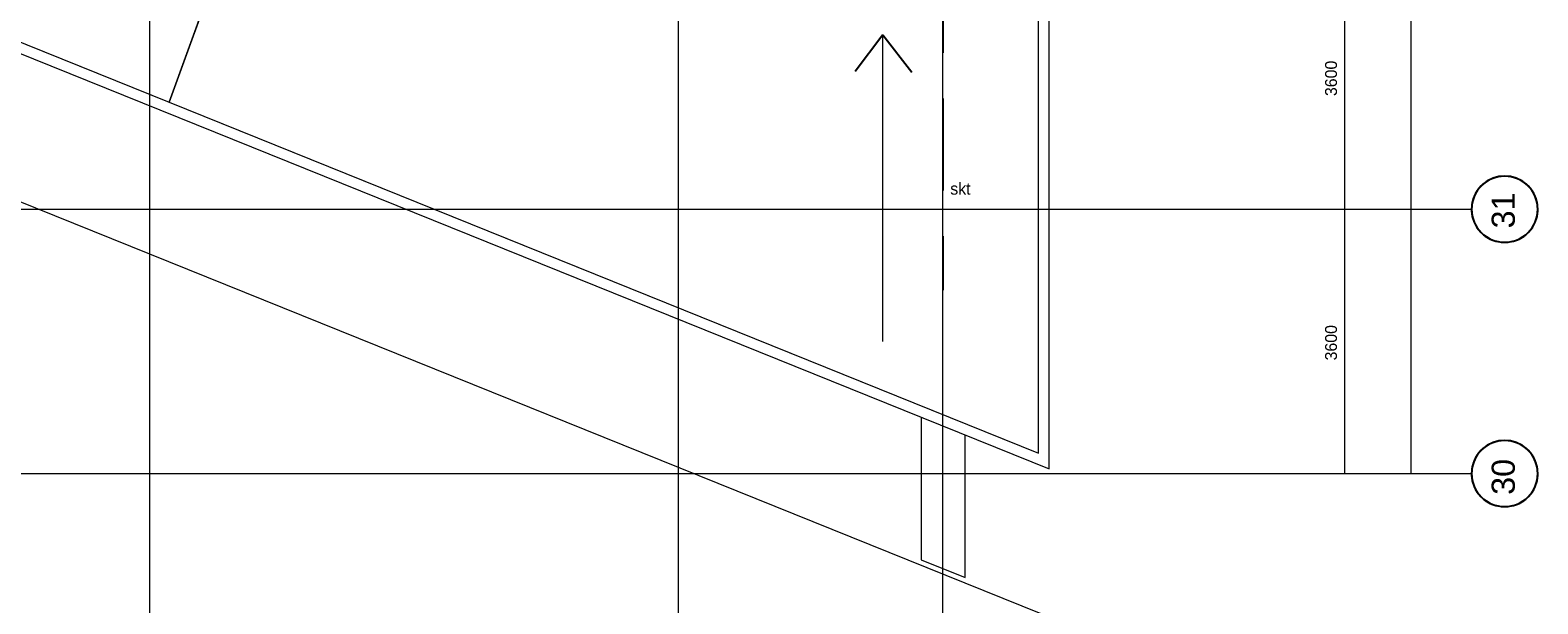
# Model space of a CAD drawing. Header units: millimetres. Extents: x -526411 to -400573, y 47353 to 130199.
# Tile 513 of 543: x -445840 to -425311, y 62263 to 70075. Entities that reach past the tile are written whole.
import ezdxf

# ---------------------------------------------------------------- set-up
doc = ezdxf.new("R2010")
doc.units = ezdxf.units.MM
doc.linetypes.add('IMPORT-AI-Linetype-7 _3_', pattern=[84.433218, 56.288812, -28.144406])
for name, color, linetype, lineweight in [('01_ALGEMEEN', 7, 'Continuous', 18), ('18_BESTAANDE_CONSTRUCTIE', 7, 'Continuous', 18), ('27_DAKEN', 7, 'Continuous', 18), ('HATCH_REACTORS', 7, 'Continuous', 18), ('m-pg-03_AI_dwg', 8, 'Continuous', 18)]:
    doc.layers.add(name, color=color, linetype=linetype, lineweight=lineweight)
doc.styles.add('Arial_1', font='arial.ttf', dxfattribs={"height": 14.184781})
doc.styles.add('Frutiger', font='Frutrg__0.ttf', dxfattribs={"height": 7.29503})

# ---------------------------------------------------------------- blocks, each defined once
blk = doc.blocks.new('m-pg-03_AI_dwg_block 2238-641207-3e Verdieping - Percelen telling LI')
at = {"layer": '01_ALGEMEEN', "color": 133, "flags": 128}
blk.add_lwpolyline([(1446.38, -931), (1446.38, -1018.42), (1473.4, -1029.33), (1473.4, -941.92)], dxfattribs=at)
blk = doc.blocks.new('m-pg-03_AI_dwg_block 2548-641517-3e Verdieping - Percelen telling LI')
at = {"layer": '01_ALGEMEEN', "color": 133}
for points in [[(1518.31, -953.01), (1518.31, -953.01), (1518.31, 717.03), (1518.31, 717.03)], [(-202.95, -257.9), (-202.95, -257.9), (985.36, -737.77), (985.36, -737.77)], [(1015.34, -655.05), (1015.34, -655.05), (985.36, -737.77), (985.36, -737.77)], [(985.36, -737.77), (985.36, -737.77), (1015.34, -655.05), (1015.34, -655.05)], [(985.36, -737.77), (985.36, -737.77), (1518.31, -953.01), (1518.31, -953.01)]]:
    blk.add_open_spline(points, degree=3, dxfattribs=at)
blk = doc.blocks.new('m-pg-03_AI_dwg_block 2559-641528-3e Verdieping - Percelen telling LI')
at = {"layer": '01_ALGEMEEN', "color": 133, "flags": 128}
blk.add_lwpolyline([(-235.76, -339.14), (-202.95, -257.9), (1518.31, -953.01), (1518.31, 1015.4), (1317.45, 1015.4), (1317.45, 706), (-130.31, 706), (-507.88, -229.19)], dxfattribs=at)
blk = doc.blocks.new('m-pg-03_AI_dwg_block 2698-641667-3e Verdieping - Percelen telling LI')
at = {"layer": '01_ALGEMEEN', "color": 133, "flags": 128}
blk.add_lwpolyline([(-229.7, -341.59), (-199.34, -266.4), (1524.84, -962.69), (1524.84, 1015.4), (1317.45, 1015.4), (1317.45, 719.73), (-139.58, 719.73), (-520.61, -224.05)], dxfattribs=at)
blk = doc.blocks.new('m-pg-03_AI_dwg_block 2800-641769-3e Verdieping - Percelen telling LI')
at = {"layer": '01_ALGEMEEN', "insert": (1464.21, -787.17), "char_height": 7.295, "width": 16.4222, "attachment_point": 1, "line_spacing_factor": 1.017696, "style": 'Frutiger'}
blk.add_mtext('skt', dxfattribs=at)
blk = doc.blocks.new('m-pg-03_AI_dwg_block 3078-642047-3e Verdieping - Percelen telling LI')
at = {"layer": '01_ALGEMEEN', "color": 253, "linetype": 'IMPORT-AI-Linetype-7 _3_', "lineweight": 25}
blk.add_line((1459.75, 953.09), (1459.75, -853.06), dxfattribs=at)
blk = doc.blocks.new('m-pg-03_AI_dwg_block 4645-643613-3e Verdieping - Percelen telling LI')
at = {"layer": '18_BESTAANDE_CONSTRUCTIE', "color": 9, "lineweight": 9}
blk.add_line((973.42, -1676.27), (973.42, 731.74), dxfattribs=at)
blk = doc.blocks.new('m-pg-03_AI_dwg_block 4646-643614-3e Verdieping - Percelen telling LI')
at = {"layer": '18_BESTAANDE_CONSTRUCTIE', "color": 9, "lineweight": 9}
blk.add_line((1297.64, -1676.27), (1297.64, 731.74), dxfattribs=at)
blk = doc.blocks.new('m-pg-03_AI_dwg_block 4649-643616-3e Verdieping - Percelen telling LI')
at = {"layer": '18_BESTAANDE_CONSTRUCTIE', "color": 253, "lineweight": 25, "flags": 128}
blk.add_lwpolyline([(1804.15, -985.8), (1805.96, -985.8), (1809.56, -985.15), (1812.97, -983.87), (1816.1, -982), (1818.85, -979.6), (1821.13, -976.75), (1822.85, -973.54), (1823.98, -970.07), (1824.47, -966.45), (1824.31, -962.81), (1823.5, -959.25), (1822.06, -955.9), (1820.05, -952.85), (1817.53, -950.22), (1814.58, -948.07), (1811.29, -946.49), (1807.78, -945.52), (1804.15, -945.19), (1800.51, -945.52), (1797, -946.49), (1793.71, -948.07), (1790.76, -950.22), (1788.24, -952.85), (1786.23, -955.9), (1784.79, -959.25), (1783.98, -962.81), (1783.82, -966.45), (1784.31, -970.07), (1785.44, -973.54), (1787.16, -976.75), (1789.44, -979.6), (1792.19, -982), (1795.32, -983.87), (1798.73, -985.15), (1802.32, -985.8), (1804.15, -985.8)], dxfattribs=at)
at = {"layer": '18_BESTAANDE_CONSTRUCTIE', "color": 133, "flags": 128}
blk.add_lwpolyline([(1804.15, -985.8), (1805.96, -985.8), (1809.56, -985.15), (1812.97, -983.87), (1816.1, -982), (1818.85, -979.6), (1821.13, -976.75), (1822.85, -973.54), (1823.98, -970.07), (1824.47, -966.45), (1824.31, -962.81), (1823.5, -959.25), (1822.06, -955.9), (1820.05, -952.85), (1817.53, -950.22), (1814.58, -948.07), (1811.29, -946.49), (1807.78, -945.52), (1804.15, -945.19), (1800.51, -945.52), (1797, -946.49), (1793.71, -948.07), (1790.76, -950.22), (1788.24, -952.85), (1786.23, -955.9), (1784.79, -959.25), (1783.98, -962.81), (1783.82, -966.45), (1784.31, -970.07), (1785.44, -973.54), (1787.16, -976.75), (1789.44, -979.6), (1792.19, -982), (1795.32, -983.87), (1798.73, -985.15), (1802.32, -985.8), (1804.15, -985.8)], dxfattribs=at)
blk = doc.blocks.new('m-pg-03_AI_dwg_block 4650-643617-3e Verdieping - Percelen telling LI')
at = {"layer": '18_BESTAANDE_CONSTRUCTIE', "color": 253, "lineweight": 25}
for points in [[(1804.15, -945.27), (1792.95, -945.27), (1783.88, -954.35), (1783.88, -965.54)], [(1824.41, -965.54), (1824.41, -954.35), (1815.34, -945.27), (1804.15, -945.27)], [(1783.88, -965.54), (1783.88, -976.73), (1792.95, -985.8), (1804.15, -985.8)], [(1804.15, -985.8), (1815.34, -985.8), (1824.41, -976.73), (1824.41, -965.54)]]:
    blk.add_open_spline(points, degree=3, dxfattribs=at)
blk = doc.blocks.new('m-pg-03_AI_dwg_block 4651-643618-3e Verdieping - Percelen telling LI')
at = {"layer": '18_BESTAANDE_CONSTRUCTIE', "insert": (1796.19, -978.57), "char_height": 14.185, "width": 26.3062, "attachment_point": 1, "rotation": 90, "line_spacing_factor": 0.938532, "style": 'Arial_1'}
blk.add_mtext('30', dxfattribs=at)
blk = doc.blocks.new('m-pg-03_AI_dwg_block 4648-643619-3e Verdieping - Percelen telling LI')
for name in ['m-pg-03_AI_dwg_block 4649-643616-3e Verdieping - Percelen telling LI', 'm-pg-03_AI_dwg_block 4650-643617-3e Verdieping - Percelen telling LI', 'm-pg-03_AI_dwg_block 4651-643618-3e Verdieping - Percelen telling LI']:
    blk.add_blockref(name, (0, 0))
blk = doc.blocks.new('m-pg-03_AI_dwg_block 4658-643625-3e Verdieping - Percelen telling LI')
at = {"layer": '18_BESTAANDE_CONSTRUCTIE', "color": 253, "lineweight": 25, "flags": 128}
blk.add_lwpolyline([(1804.15, -823.69), (1805.96, -823.69), (1809.56, -823.04), (1812.97, -821.76), (1816.1, -819.89), (1818.85, -817.49), (1821.13, -814.64), (1822.85, -811.42), (1823.98, -807.95), (1824.47, -804.34), (1824.31, -800.7), (1823.5, -797.14), (1822.06, -793.78), (1820.05, -790.74), (1817.53, -788.1), (1814.58, -785.96), (1811.29, -784.38), (1807.78, -783.41), (1804.15, -783.08), (1800.51, -783.41), (1797, -784.38), (1793.71, -785.96), (1790.76, -788.1), (1788.24, -790.74), (1786.23, -793.78), (1784.79, -797.14), (1783.98, -800.7), (1783.82, -804.34), (1784.31, -807.95), (1785.44, -811.42), (1787.16, -814.64), (1789.44, -817.49), (1792.19, -819.89), (1795.32, -821.76), (1798.73, -823.04), (1802.32, -823.69), (1804.15, -823.69)], dxfattribs=at)
at = {"layer": '18_BESTAANDE_CONSTRUCTIE', "color": 133, "flags": 128}
blk.add_lwpolyline([(1804.15, -823.69), (1805.96, -823.69), (1809.56, -823.04), (1812.97, -821.76), (1816.1, -819.89), (1818.85, -817.49), (1821.13, -814.64), (1822.85, -811.42), (1823.98, -807.95), (1824.47, -804.34), (1824.31, -800.7), (1823.5, -797.14), (1822.06, -793.78), (1820.05, -790.74), (1817.53, -788.1), (1814.58, -785.96), (1811.29, -784.38), (1807.78, -783.41), (1804.15, -783.08), (1800.51, -783.41), (1797, -784.38), (1793.71, -785.96), (1790.76, -788.1), (1788.24, -790.74), (1786.23, -793.78), (1784.79, -797.14), (1783.98, -800.7), (1783.82, -804.34), (1784.31, -807.95), (1785.44, -811.42), (1787.16, -814.64), (1789.44, -817.49), (1792.19, -819.89), (1795.32, -821.76), (1798.73, -823.04), (1802.32, -823.69), (1804.15, -823.69)], dxfattribs=at)
blk = doc.blocks.new('m-pg-03_AI_dwg_block 4659-643626-3e Verdieping - Percelen telling LI')
at = {"layer": '18_BESTAANDE_CONSTRUCTIE', "color": 253, "lineweight": 25}
for points in [[(1804.15, -783.16), (1792.95, -783.16), (1783.88, -792.23), (1783.88, -803.43)], [(1824.41, -803.43), (1824.41, -792.23), (1815.34, -783.16), (1804.15, -783.16)], [(1783.88, -803.43), (1783.88, -814.62), (1792.95, -823.69), (1804.15, -823.69)], [(1804.15, -823.69), (1815.34, -823.69), (1824.41, -814.62), (1824.41, -803.43)]]:
    blk.add_open_spline(points, degree=3, dxfattribs=at)
blk = doc.blocks.new('m-pg-03_AI_dwg_block 4660-643627-3e Verdieping - Percelen telling LI')
at = {"layer": '18_BESTAANDE_CONSTRUCTIE', "insert": (1796.19, -815.19), "char_height": 14.185, "width": 26.3062, "attachment_point": 1, "rotation": 90, "line_spacing_factor": 0.938532, "style": 'Arial_1'}
blk.add_mtext('31', dxfattribs=at)
blk = doc.blocks.new('m-pg-03_AI_dwg_block 4657-643628-3e Verdieping - Percelen telling LI')
for name in ['m-pg-03_AI_dwg_block 4658-643625-3e Verdieping - Percelen telling LI', 'm-pg-03_AI_dwg_block 4659-643626-3e Verdieping - Percelen telling LI', 'm-pg-03_AI_dwg_block 4660-643627-3e Verdieping - Percelen telling LI']:
    blk.add_blockref(name, (0, 0))
blk = doc.blocks.new('m-pg-03_AI_dwg_block 4717-643685-3e Verdieping - Percelen telling LI')
at = {"layer": '18_BESTAANDE_CONSTRUCTIE', "color": 9, "lineweight": 9}
blk.add_line((-285.22, -803.43), (1783.88, -803.43), dxfattribs=at)
blk = doc.blocks.new('m-pg-03_AI_dwg_block 4718-643686-3e Verdieping - Percelen telling LI')
at = {"layer": '18_BESTAANDE_CONSTRUCTIE', "color": 9, "lineweight": 9}
blk.add_line((-285.22, -965.54), (1783.88, -965.54), dxfattribs=at)
blk = doc.blocks.new('m-pg-03_AI_dwg_block 4727-643695-3e Verdieping - Percelen telling LI')
at = {"layer": '18_BESTAANDE_CONSTRUCTIE', "color": 133}
blk.add_line((1746.69, 655.58), (1746.69, -965.54), dxfattribs=at)
blk = doc.blocks.new('m-pg-03_AI_dwg_block 4729-643697-3e Verdieping - Percelen telling LI')
at = {"layer": '18_BESTAANDE_CONSTRUCTIE', "color": 133}
blk.add_line((1706.02, -803.43), (1706.02, -965.54), dxfattribs=at)
blk = doc.blocks.new('m-pg-03_AI_dwg_block 4730-643698-3e Verdieping - Percelen telling LI')
at = {"layer": '18_BESTAANDE_CONSTRUCTIE', "insert": (1694.03, -896.15), "char_height": 7.295, "width": 27.2138, "attachment_point": 1, "rotation": 90, "line_spacing_factor": 1.017696, "style": 'Frutiger'}
blk.add_mtext('3600', dxfattribs=at)
blk = doc.blocks.new('m-pg-03_AI_dwg_block 4731-643699-3e Verdieping - Percelen telling LI')
at = {"layer": '18_BESTAANDE_CONSTRUCTIE', "color": 133}
blk.add_line((1706.02, -641.31), (1706.02, -803.43), dxfattribs=at)
blk = doc.blocks.new('m-pg-03_AI_dwg_block 4732-643700-3e Verdieping - Percelen telling LI')
at = {"layer": '18_BESTAANDE_CONSTRUCTIE', "insert": (1694.03, -734.04), "char_height": 7.295, "width": 27.2138, "attachment_point": 1, "rotation": 90, "line_spacing_factor": 1.017696, "style": 'Frutiger'}
blk.add_mtext('3600', dxfattribs=at)
blk = doc.blocks.new('m-pg-03_AI_dwg_block 4814-643782-3e Verdieping - Percelen telling LI')
at = {"layer": '18_BESTAANDE_CONSTRUCTIE', "color": 9, "lineweight": 9}
blk.add_line((1459.75, -1676.27), (1459.75, 1046), dxfattribs=at)
blk = doc.blocks.new('m-pg-03_AI_dwg_block 4822-643790-3e Verdieping - Percelen telling LI')
at = {"layer": '18_BESTAANDE_CONSTRUCTIE', "color": 9, "lineweight": 9}
blk.add_line((-89.25, -401.84), (1788.33, -1159.88), dxfattribs=at)
blk = doc.blocks.new('m-pg-03_AI_dwg_block 4640-643795-3e Verdieping - Percelen telling LI')
for name in ['m-pg-03_AI_dwg_block 4814-643782-3e Verdieping - Percelen telling LI', 'm-pg-03_AI_dwg_block 4645-643613-3e Verdieping - Percelen telling LI', 'm-pg-03_AI_dwg_block 4646-643614-3e Verdieping - Percelen telling LI', 'm-pg-03_AI_dwg_block 4727-643695-3e Verdieping - Percelen telling LI', 'm-pg-03_AI_dwg_block 4822-643790-3e Verdieping - Percelen telling LI', 'm-pg-03_AI_dwg_block 4731-643699-3e Verdieping - Percelen telling LI', 'm-pg-03_AI_dwg_block 4732-643700-3e Verdieping - Percelen telling LI', 'm-pg-03_AI_dwg_block 4657-643628-3e Verdieping - Percelen telling LI', 'm-pg-03_AI_dwg_block 4717-643685-3e Verdieping - Percelen telling LI', 'm-pg-03_AI_dwg_block 4729-643697-3e Verdieping - Percelen telling LI', 'm-pg-03_AI_dwg_block 4730-643698-3e Verdieping - Percelen telling LI', 'm-pg-03_AI_dwg_block 4648-643619-3e Verdieping - Percelen telling LI', 'm-pg-03_AI_dwg_block 4718-643686-3e Verdieping - Percelen telling LI']:
    blk.add_blockref(name, (0, 0))
blk = doc.blocks.new('m-pg-03_AI_dwg_block 7551-646520-3e Verdieping - Percelen telling LI')
at = {"layer": 'HATCH_REACTORS', "color": 133}
blk.add_line((985.36, -737.77), (1015.34, -655.05), dxfattribs=at)
at = {"layer": 'HATCH_REACTORS', "color": 133, "flags": 128}
blk.add_lwpolyline([(1015.34, -655.05), (985.36, -737.77), (1518.31, -953.01), (1518.31, 717.03), (1518.31, 1014.01), (1342.67, 1014.01), (1342.67, 683.03), (-114.81, 683.03), (-476.64, -212.66), (-225.6, -314.01), (-202.95, -257.9), (985.36, -737.77)], dxfattribs=at)
blk = doc.blocks.new('m-pg-03_AI_dwg_block 7758-646726-3e Verdieping - Percelen telling LI')
at = {"layer": '27_DAKEN', "color": 213, "lineweight": 13}
blk.add_line((1422.96, -884.45), (1422.96, -696.47), dxfattribs=at)
blk = doc.blocks.new('m-pg-03_AI_dwg_block 7759-646727-3e Verdieping - Percelen telling LI')
at = {"layer": '27_DAKEN', "color": 253, "lineweight": 25}
blk.add_line((1422.96, -696.47), (1440.71, -719.36), dxfattribs=at)
blk = doc.blocks.new('m-pg-03_AI_dwg_block 7760-646728-3e Verdieping - Percelen telling LI')
at = {"layer": '27_DAKEN', "color": 253, "lineweight": 25}
blk.add_line((1422.96, -696.47), (1405.99, -719.05), dxfattribs=at)
blk = doc.blocks.new('m-pg-03_AI_dwg_block 7757-646729-3e Verdieping - Percelen telling LI')
for name in ['m-pg-03_AI_dwg_block 7760-646728-3e Verdieping - Percelen telling LI', 'm-pg-03_AI_dwg_block 7758-646726-3e Verdieping - Percelen telling LI', 'm-pg-03_AI_dwg_block 7759-646727-3e Verdieping - Percelen telling LI']:
    blk.add_blockref(name, (0, 0))
blk = doc.blocks.new('m-pg-03_AI_dwg-638970-3e Verdieping - Percelen telling LI')
for name in ['m-pg-03_AI_dwg_block 4640-643795-3e Verdieping - Percelen telling LI', 'm-pg-03_AI_dwg_block 2698-641667-3e Verdieping - Percelen telling LI', 'm-pg-03_AI_dwg_block 2559-641528-3e Verdieping - Percelen telling LI', 'm-pg-03_AI_dwg_block 2548-641517-3e Verdieping - Percelen telling LI', 'm-pg-03_AI_dwg_block 7551-646520-3e Verdieping - Percelen telling LI', 'm-pg-03_AI_dwg_block 3078-642047-3e Verdieping - Percelen telling LI', 'm-pg-03_AI_dwg_block 7757-646729-3e Verdieping - Percelen telling LI', 'm-pg-03_AI_dwg_block 2800-641769-3e Verdieping - Percelen telling LI', 'm-pg-03_AI_dwg_block 2238-641207-3e Verdieping - Percelen telling LI']:
    blk.add_blockref(name, (0, 0))

msp = doc.modelspace()

# ---------------------------------------------------------------- block references
at = {"layer": 'm-pg-03_AI_dwg', "color": 133, "xscale": 22.2068924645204, "yscale": 22.2068924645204, "zscale": 22.2068924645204}
msp.add_blockref('m-pg-03_AI_dwg-638970-3e Verdieping - Percelen telling LI', (-465827, 85478), dxfattribs=at)

doc.saveas('drawing.dxf')
